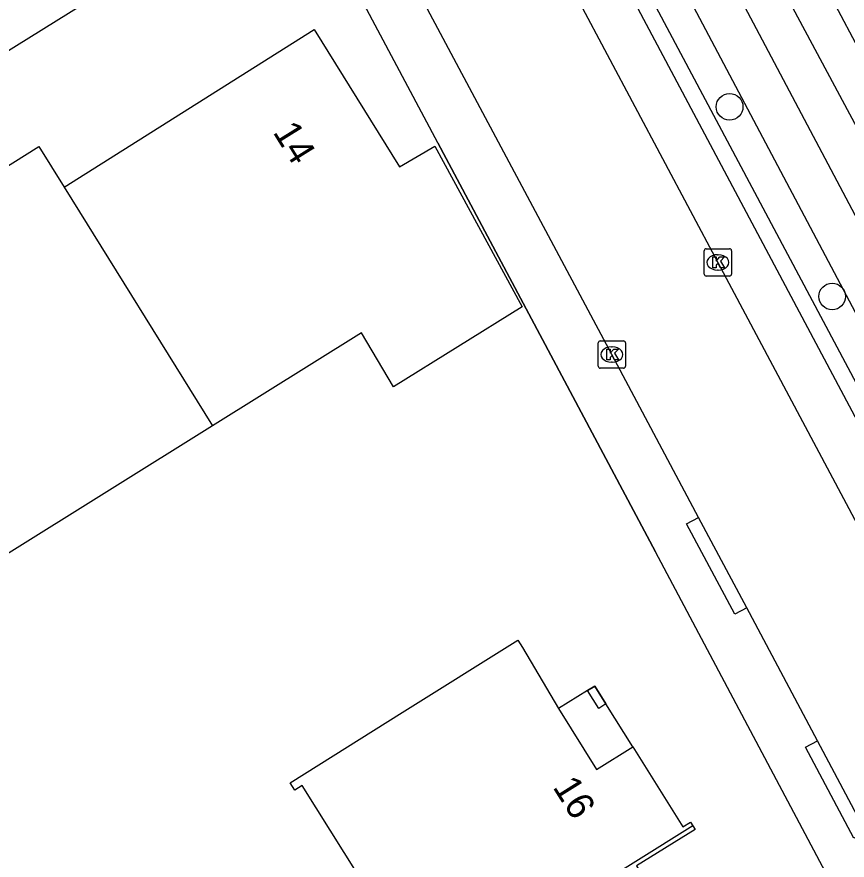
# Model space of a CAD drawing. Extents: x 158838 to 160074, y 386376 to 387776.
# Drawn here: x 159169.46 to 159199.82, y 387143.25 to 387174.11 of the extents above; entities that cross this region are included whole.
import ezdxf

# ---------------------------------------------------------------- set-up
doc = ezdxf.new("R2010")
doc.units = 0
for name, color, linetype in [('IMGEO_Berm_groen', 7, 'Continuous'), ('IMGEO_Boom', 7, 'Continuous'), ('IMGEO_Kolk', 7, 'Continuous'), ('IMGEO_Muur', 7, 'Continuous'), ('IMGEO_Pand', 7, 'Continuous'), ('IMGEO_Pand_nummerreeks', 7, 'Continuous'), ('IMGEO_Pand_overbouw', 7, 'Continuous'), ('IMGEO_Rijbaan_lokaal_open', 7, 'Continuous'), ('IMGEO_Voetpad_open', 7, 'Continuous'), ('IMGEO_Waterloop', 7, 'Continuous')]:
    doc.layers.add(name, color=color, linetype=linetype)

msp = doc.modelspace()

# ---------------------------------------------------------------- linework, layer by layer
at = {"layer": 'IMGEO_Berm_groen'}
for points in [[(159195.831, 387181.273), (159211.743, 387151.251)], [(159207.68, 387149.036), (159191.821, 387179.017)]]:
    msp.add_lwpolyline(points, dxfattribs=at)
at = {"layer": 'IMGEO_Boom'}
for centre in [(159195.526, 387170.817), (159199.276, 387163.878)]:
    msp.add_circle(centre, 0.489, dxfattribs=at)
at = {"layer": 'IMGEO_Kolk'}
for p, q in [((159194.671, 387165.625), (159195.523, 387165.625)), ((159194.596, 387164.699), (159194.596, 387165.551)), ((159195.084, 387165.405), (159195.109, 387165.405)), ((159195.597, 387165.551), (159195.597, 387164.699)), ((159195.107, 387164.845), (159195.082, 387164.845)), ((159195.523, 387164.625), (159194.671, 387164.625)), ((159190.719, 387161.327), (159190.719, 387162.179)), ((159190.794, 387162.253), (159191.646, 387162.253)), ((159191.72, 387162.179), (159191.72, 387161.327)), ((159191.207, 387162.033), (159191.232, 387162.033)), ((159191.646, 387161.253), (159190.794, 387161.253)), ((159191.23, 387161.473), (159191.205, 387161.473))]:
    msp.add_line(p, q, dxfattribs=at)
for points in [[(159194.671, 387165.625), (159195.523, 387165.625)], [(159194.596, 387164.699), (159194.596, 387165.551)], [(159194.917, 387165.325), (159195.04, 387165.325), (159195.04, 387165.174), (159195.17, 387165.325), (159195.334, 387165.325), (159195.188, 387165.174), (159195.341, 387164.925), (159195.189, 387164.925), (159195.104, 387165.089), (159195.04, 387165.022), (159195.04, 387164.925), (159194.917, 387164.925), (159194.917, 387165.325)], [(159195.597, 387165.551), (159195.597, 387164.699)], [(159195.523, 387164.625), (159194.671, 387164.625)], [(159190.719, 387161.327), (159190.719, 387162.179)], [(159190.794, 387162.253), (159191.646, 387162.253)], [(159191.72, 387162.179), (159191.72, 387161.327)], [(159191.04, 387161.953), (159191.163, 387161.953), (159191.163, 387161.802), (159191.293, 387161.953), (159191.457, 387161.953), (159191.311, 387161.802), (159191.464, 387161.553), (159191.312, 387161.553), (159191.227, 387161.717), (159191.163, 387161.65), (159191.163, 387161.553), (159191.04, 387161.553), (159191.04, 387161.953)], [(159191.646, 387161.253), (159190.794, 387161.253)]]:
    msp.add_lwpolyline(points, dxfattribs=at)
for centre, start, end in [((159194.673, 387165.549), 91.552, 178.448), ((159194.673, 387165.549), 91.552, 178.448), ((159195.521, 387165.549), 1.552, 88.448), ((159195.521, 387165.549), 1.552, 88.448), ((159194.673, 387164.701), 181.552, 268.448), ((159194.673, 387164.701), 181.552, 268.448), ((159195.521, 387164.701), 271.552, 358.448), ((159195.521, 387164.701), 271.552, 358.448), ((159190.796, 387162.177), 91.552, 178.448), ((159190.796, 387162.177), 91.552, 178.448), ((159191.644, 387162.177), 1.552, 88.448), ((159191.644, 387162.177), 1.552, 88.448), ((159190.796, 387161.329), 181.552, 268.448), ((159190.796, 387161.329), 181.552, 268.448), ((159191.644, 387161.329), 271.552, 358.448), ((159191.644, 387161.329), 271.552, 358.448)]:
    msp.add_arc(centre, 0.0765, start, end, dxfattribs=at)
for centre, major_axis, ratio, start_param, end_param in [((159195.083, 387165.125), (-0.387, 0.002), 0.722429, 4.712389, 7.853982), ((159195.108, 387165.125), (-0.39, 0.002), 0.717154, 1.570796, 4.712389), ((159191.206, 387161.753), (-0.387, 0.002), 0.722429, 4.712389, 7.853982), ((159191.231, 387161.753), (-0.39, 0.002), 0.717154, 1.570796, 4.712389)]:
    msp.add_ellipse(centre, major_axis=major_axis, ratio=ratio, start_param=start_param, end_param=end_param, dxfattribs=at)
at = {"layer": 'IMGEO_Muur'}
msp.add_lwpolyline([(159184.858, 387169.495), (159192.812, 387154.528)], dxfattribs=at)
at = {"layer": 'IMGEO_Pand'}
for points in [[(159171.188, 387167.875), (159180.33, 387173.645), (159183.458, 387168.618), (159184.749, 387169.373), (159187.938, 387163.496), (159183.229, 387160.576), (159182.065, 387162.553), (159176.61, 387159.141)], [(159163.545, 387163.089), (159166.048, 387164.656), (159167.902, 387165.816), (159166.968, 387167.308), (159170.261, 387169.369), (159171.188, 387167.875)], [(159171.188, 387167.875), (159176.61, 387159.141)], [(159176.61, 387159.141), (159168.985, 387154.372)], [(159183.759, 387137.975), (159183.675, 387138.11), (159184.497, 387138.624), (159179.898, 387145.985), (159179.619, 387145.81), (159179.449, 387146.081), (159183.548, 387148.651), (159187.784, 387151.306), (159187.952, 387151.035), (159189.27, 387148.801), (159190.657, 387146.562), (159191.987, 387147.393), (159193.819, 387144.47), (159194.098, 387144.645), (159194.183, 387144.51)], [(159190.328, 387149.458), (159190.591, 387149.622), (159191, 387148.969), (159190.737, 387148.805), (159190.328, 387149.458)], [(159194.183, 387144.51), (159183.759, 387137.975)], [(159194.183, 387144.51), (159194.268, 387144.374), (159192.122, 387143.048), (159193.485, 387140.842), (159194.877, 387138.59), (159196.207, 387139.421), (159198.041, 387136.487), (159198.321, 387136.662), (159198.406, 387136.526)]]:
    msp.add_lwpolyline(points, dxfattribs=at)
at = {"layer": 'IMGEO_Pand_overbouw'}
msp.add_lwpolyline([(159191, 387148.969), (159190.591, 387149.622), (159190.328, 387149.458), (159189.27, 387148.801), (159190.657, 387146.562), (159191.987, 387147.393)], close=True, dxfattribs=at)
at = {"layer": 'IMGEO_Rijbaan_lokaal_open'}
for points in [[(159185.962, 387182.529), (159186.994, 387180.354), (159195.093, 387165.124), (159206.383, 387143.913), (159215.465, 387126.768), (159216.713, 387124.427), (159225.399, 387108.034), (159237.811, 387084.633), (159248.115, 387065.172), (159257.979, 387046.591), (159267.363, 387028.878), (159268.082, 387027.672)], [(159194.383, 387155.794), (159191.217, 387161.754), (159182.263, 387178.561), (159181.607, 387179.789)], [(159196.157, 387152.482), (159194.383, 387155.794)], [(159198.74, 387147.617), (159196.157, 387152.482)], [(159200.511, 387144.285), (159198.74, 387147.617)]]:
    msp.add_lwpolyline(points, dxfattribs=at)
at = {"layer": 'IMGEO_Voetpad_open'}
for points in [[(159208.994, 387144.108), (159187.621, 387184.289)], [(159185.962, 387182.529), (159186.098, 387182.41), (159186.244, 387182.303), (159186.399, 387182.21), (159186.562, 387182.131), (159186.734, 387182.066), (159188.016, 387181.617), (159188.038, 387181.61), (159188.118, 387181.581), (159188.196, 387181.544), (159188.27, 387181.5), (159188.339, 387181.45), (159188.404, 387181.394), (159188.464, 387181.332), (159188.518, 387181.266), (159188.566, 387181.194), (159188.607, 387181.119), (159217.085, 387127.542)], [(159261.184, 387025.643), (159192.812, 387154.528), (159184.858, 387169.495), (159180.565, 387177.574), (159180.465, 387177.724), (159180.352, 387177.865), (159180.227, 387177.995), (159180.091, 387178.113), (159179.944, 387178.219), (159179.789, 387178.311), (159179.627, 387178.389), (159179.458, 387178.452), (159179.284, 387178.5), (159179.106, 387178.532), (159178.926, 387178.548), (159178.746, 387178.548), (159178.566, 387178.532), (159178.388, 387178.5), (159178.214, 387178.452), (159178.045, 387178.389), (159177.883, 387178.311)], [(159177.883, 387178.311), (159177.794, 387178.26), (159131.832, 387149.649)], [(159196.157, 387152.482), (159195.717, 387152.246), (159193.943, 387155.558), (159194.383, 387155.794)], [(159200.511, 387144.285), (159200.07, 387144.051), (159198.299, 387147.383), (159198.74, 387147.617)]]:
    msp.add_lwpolyline(points, dxfattribs=at)
at = {"layer": 'IMGEO_Waterloop'}
msp.add_lwpolyline([(159209.085, 387149.938), (159206.549, 387154.691), (159192.915, 387180.472), (159194.188, 387181.252), (159210.533, 387150.739), (159209.085, 387149.938)], dxfattribs=at)

# ---------------------------------------------------------------- texts
at = {"layer": 'IMGEO_Pand_nummerreeks'}
for s, rotation, p in [('14', 301.8906, (159178.801, 387169.892)), ('16', 302.0682, (159189.036, 387145.927))]:
    msp.add_text(s, height=1, rotation=rotation, dxfattribs=at).set_placement(p)

doc.saveas('drawing.dxf')
